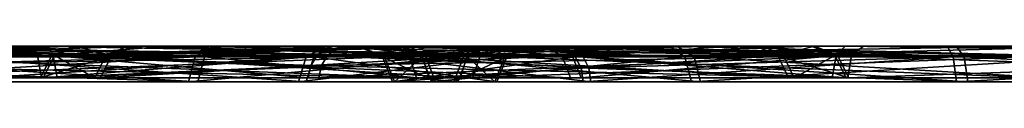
# Model space of a CAD drawing. Header units: millimetres. Extents: x -150 to 150, y -85 to 1149.
# Tile 302 of 656: x -81.4041 to -80.5692, y 1014.37 to 1014.4. Entities that reach past the tile are written whole.
import ezdxf

# ---------------------------------------------------------------- set-up
doc = ezdxf.new("R2010")
doc.units = ezdxf.units.MM
doc.header["$LTSCALE"] = 21.359881
for name, color, linetype in [('3265', 7, 'CONTINUOUS'), ('3266', 7, 'CONTINUOUS'), ('3267', 7, 'CONTINUOUS'), ('3268', 7, 'CONTINUOUS'), ('3269', 7, 'CONTINUOUS'), ('3270', 7, 'CONTINUOUS'), ('3271', 7, 'CONTINUOUS'), ('3272', 7, 'CONTINUOUS'), ('3306', 7, 'CONTINUOUS'), ('3307', 7, 'CONTINUOUS'), ('3308', 7, 'CONTINUOUS'), ('3309', 7, 'CONTINUOUS'), ('3310', 7, 'CONTINUOUS'), ('3311', 7, 'CONTINUOUS'), ('3312', 7, 'CONTINUOUS'), ('3313', 7, 'CONTINUOUS'), ('7900', 7, 'CONTINUOUS'), ('7901', 7, 'CONTINUOUS'), ('7904', 7, 'CONTINUOUS'), ('7905', 7, 'CONTINUOUS'), ('7941', 7, 'CONTINUOUS'), ('7942', 7, 'CONTINUOUS'), ('7945', 7, 'CONTINUOUS'), ('7946', 7, 'CONTINUOUS')]:
    doc.layers.add(name, color=color, linetype=linetype)

msp = doc.modelspace()

# ---------------------------------------------------------------- linework, layer by layer
at = {"layer": '3265', "linetype": 'CONTINUOUS'}
for points in [[(-81.09657, 1014.39121, 204.37121), (-80.93296, 1014.39121, 204.72829), (-81.08791, 1014.37, 204.36974), (-81.09657, 1014.39121, 204.37121)], [(-81.05973, 1014.39121, 203.98017), (-81.09657, 1014.39121, 204.37121), (-81.05149, 1014.37, 203.98323), (-81.05973, 1014.39121, 203.98017)], [(-81.05149, 1014.37, 203.98323), (-81.09657, 1014.39121, 204.37121), (-81.08791, 1014.37, 204.36974), (-81.05149, 1014.37, 203.98323)], [(-80.93296, 1014.39121, 204.72829), (-80.92795, 1014.38148, 204.72414), (-81.08791, 1014.37, 204.36974), (-80.93296, 1014.39121, 204.72829)], [(-80.8323, 1014.39121, 203.65993), (-81.05973, 1014.39121, 203.98017), (-80.82669, 1014.37, 203.6667), (-80.8323, 1014.39121, 203.65993)], [(-80.82669, 1014.37, 203.6667), (-81.05973, 1014.39121, 203.98017), (-81.05149, 1014.37, 203.98323), (-80.82669, 1014.37, 203.6667)], [(-80.47522, 1014.39121, 203.49632), (-80.8323, 1014.39121, 203.65993), (-80.47375, 1014.37, 203.50499), (-80.47522, 1014.39121, 203.49632)], [(-80.47375, 1014.37, 203.50499), (-80.8323, 1014.39121, 203.65993), (-80.82669, 1014.37, 203.6667), (-80.47375, 1014.37, 203.50499)], [(-80.92795, 1014.38148, 204.72414), (-80.92619, 1014.37, 204.72269), (-81.08791, 1014.37, 204.36974), (-80.92795, 1014.38148, 204.72414)]]:
    msp.add_3dface(points, dxfattribs=at)
at = {"layer": '3266', "linetype": 'CONTINUOUS'}
for points in [[(-81.09657, 1014.39121, 204.37121), (-81.05973, 1014.39121, 203.98017), (-81.11752, 1014.4, 204.3746), (-81.09657, 1014.39121, 204.37121)], [(-80.9493, 1014.4, 204.74182), (-81.09657, 1014.39121, 204.37121), (-81.11752, 1014.4, 204.3746), (-80.9493, 1014.4, 204.74182)], [(-81.11752, 1014.4, 204.3746), (-81.05973, 1014.39121, 203.98017), (-81.0801, 1014.4, 203.97409), (-81.11752, 1014.4, 204.3746)], [(-81.09657, 1014.39121, 204.37121), (-80.9493, 1014.4, 204.74182), (-80.94046, 1014.39772, 204.73449), (-81.09657, 1014.39121, 204.37121)], [(-81.0801, 1014.4, 203.97409), (-81.05973, 1014.39121, 203.98017), (-80.84684, 1014.4, 203.64444), (-81.0801, 1014.4, 203.97409)], [(-81.05973, 1014.39121, 203.98017), (-80.8323, 1014.39121, 203.65993), (-80.84684, 1014.4, 203.64444), (-81.05973, 1014.39121, 203.98017)], [(-80.84684, 1014.4, 203.64444), (-80.8323, 1014.39121, 203.65993), (-80.48081, 1014.4, 203.47576), (-80.84684, 1014.4, 203.64444)], [(-80.8323, 1014.39121, 203.65993), (-80.47522, 1014.39121, 203.49632), (-80.48081, 1014.4, 203.47576), (-80.8323, 1014.39121, 203.65993)], [(-80.93296, 1014.39121, 204.72829), (-81.09657, 1014.39121, 204.37121), (-80.94046, 1014.39772, 204.73449), (-80.93296, 1014.39121, 204.72829)]]:
    msp.add_3dface(points, dxfattribs=at)
at = {"layer": '3267', "linetype": 'CONTINUOUS'}
for points in [[(-80.92795, 1014.38148, 204.72414), (-80.93296, 1014.39121, 204.72829), (-80.61273, 1014.39121, 204.95572), (-80.92795, 1014.38148, 204.72414)], [(-80.92619, 1014.37, 204.72269), (-80.92795, 1014.38148, 204.72414), (-80.61273, 1014.39121, 204.95572), (-80.92619, 1014.37, 204.72269)], [(-80.92619, 1014.37, 204.72269), (-80.61273, 1014.39121, 204.95572), (-80.60967, 1014.37, 204.94748), (-80.92619, 1014.37, 204.72269)], [(-80.61273, 1014.39121, 204.95572), (-80.22169, 1014.39121, 204.99257), (-80.60967, 1014.37, 204.94748), (-80.61273, 1014.39121, 204.95572)], [(-80.60967, 1014.37, 204.94748), (-80.22169, 1014.39121, 204.99257), (-80.22315, 1014.37, 204.9839), (-80.60967, 1014.37, 204.94748)]]:
    msp.add_3dface(points, dxfattribs=at)
at = {"layer": '3268', "linetype": 'CONTINUOUS'}
for points in [[(-80.94046, 1014.39772, 204.73449), (-80.9493, 1014.4, 204.74182), (-80.79924, 1014.4, 204.88099), (-80.94046, 1014.39772, 204.73449)], [(-80.93296, 1014.39121, 204.72829), (-80.94046, 1014.39772, 204.73449), (-80.79924, 1014.4, 204.88099), (-80.93296, 1014.39121, 204.72829)], [(-80.61273, 1014.39121, 204.95572), (-80.93296, 1014.39121, 204.72829), (-80.79924, 1014.4, 204.88099), (-80.61273, 1014.39121, 204.95572)], [(-80.61781, 1014.4, 204.97646), (-80.61273, 1014.39121, 204.95572), (-80.79924, 1014.4, 204.88099), (-80.61781, 1014.4, 204.97646)], [(-80.22169, 1014.39121, 204.99257), (-80.61273, 1014.39121, 204.95572), (-80.61781, 1014.4, 204.97646), (-80.22169, 1014.39121, 204.99257)], [(-80.2161, 1014.4, 205.01313), (-80.22169, 1014.39121, 204.99257), (-80.61781, 1014.4, 204.97646), (-80.2161, 1014.4, 205.01313)]]:
    msp.add_3dface(points, dxfattribs=at)
at = {"layer": '3269', "linetype": 'CONTINUOUS'}
for points in [[(-81.37689, 1014.39233, 204.41871), (-81.32624, 1014.39233, 203.88114), (-81.38654, 1014.37325, 204.42034), (-81.37689, 1014.39233, 204.41871)], [(-81.38654, 1014.37325, 204.42034), (-81.32624, 1014.39233, 203.88114), (-81.33541, 1014.37325, 203.87773), (-81.38654, 1014.37325, 204.42034)], [(-81.15951, 1014.37325, 204.91582), (-81.37689, 1014.39233, 204.41871), (-81.38654, 1014.37325, 204.42034), (-81.15951, 1014.37325, 204.91582)], [(-81.15197, 1014.39233, 204.90958), (-81.37689, 1014.39233, 204.41871), (-81.1571, 1014.3837, 204.91383), (-81.15197, 1014.39233, 204.90958)], [(-81.1571, 1014.3837, 204.91383), (-81.37689, 1014.39233, 204.41871), (-81.15951, 1014.37325, 204.91582), (-81.1571, 1014.3837, 204.91383)], [(-81.32624, 1014.39233, 203.88114), (-81.01359, 1014.39233, 203.44092), (-81.33541, 1014.37325, 203.87773), (-81.32624, 1014.39233, 203.88114)], [(-81.33541, 1014.37325, 203.87773), (-81.01359, 1014.39233, 203.44092), (-81.01983, 1014.37325, 203.43338), (-81.33541, 1014.37325, 203.87773)], [(-81.01359, 1014.39233, 203.44092), (-80.52272, 1014.39233, 203.21601), (-81.01983, 1014.37325, 203.43338), (-81.01359, 1014.39233, 203.44092)], [(-81.01983, 1014.37325, 203.43338), (-80.52272, 1014.39233, 203.21601), (-80.52435, 1014.37325, 203.20635), (-81.01983, 1014.37325, 203.43338)]]:
    msp.add_3dface(points, dxfattribs=at)
at = {"layer": '3270', "linetype": 'CONTINUOUS'}
for points in [[(-81.32624, 1014.39233, 203.88114), (-81.37689, 1014.39233, 204.41871), (-81.3577, 1014.4, 204.41204), (-81.32624, 1014.39233, 203.88114)], [(-81.37689, 1014.39233, 204.41871), (-81.15197, 1014.39233, 204.90958), (-81.27917, 1014.4, 204.66921), (-81.37689, 1014.39233, 204.41871)], [(-81.3577, 1014.4, 204.41204), (-81.37689, 1014.39233, 204.41871), (-81.27917, 1014.4, 204.66921), (-81.3577, 1014.4, 204.41204)], [(-81.3065, 1014.4, 203.88556), (-81.32624, 1014.39233, 203.88114), (-81.3577, 1014.4, 204.41204), (-81.3065, 1014.4, 203.88556)], [(-81.01359, 1014.39233, 203.44092), (-81.32624, 1014.39233, 203.88114), (-81.3065, 1014.4, 203.88556), (-81.01359, 1014.39233, 203.44092)], [(-81.00022, 1014.4, 203.45586), (-81.01359, 1014.39233, 203.44092), (-81.3065, 1014.4, 203.88556), (-81.00022, 1014.4, 203.45586)], [(-81.27917, 1014.4, 204.66921), (-81.15197, 1014.39233, 204.90958), (-81.1448, 1014.39802, 204.90365), (-81.27917, 1014.4, 204.66921)], [(-81.13654, 1014.4, 204.89681), (-81.27917, 1014.4, 204.66921), (-81.1448, 1014.39802, 204.90365), (-81.13654, 1014.4, 204.89681)], [(-80.52272, 1014.39233, 203.21601), (-81.01359, 1014.39233, 203.44092), (-81.00022, 1014.4, 203.45586), (-80.52272, 1014.39233, 203.21601)], [(-80.51914, 1014.4, 203.23572), (-80.52272, 1014.39233, 203.21601), (-81.00022, 1014.4, 203.45586), (-80.51914, 1014.4, 203.23572)]]:
    msp.add_3dface(points, dxfattribs=at)
at = {"layer": '3271', "linetype": 'CONTINUOUS'}
for points in [[(-81.15197, 1014.39233, 204.90958), (-81.1571, 1014.3837, 204.91383), (-80.71516, 1014.37325, 205.23141), (-81.15197, 1014.39233, 204.90958)], [(-80.71175, 1014.39233, 205.22223), (-81.15197, 1014.39233, 204.90958), (-80.71516, 1014.37325, 205.23141), (-80.71175, 1014.39233, 205.22223)], [(-80.17255, 1014.37325, 205.28254), (-80.71175, 1014.39233, 205.22223), (-80.71516, 1014.37325, 205.23141), (-80.17255, 1014.37325, 205.28254)], [(-80.17419, 1014.39233, 205.27288), (-80.71175, 1014.39233, 205.22223), (-80.17255, 1014.37325, 205.28254), (-80.17419, 1014.39233, 205.27288)], [(-81.1571, 1014.3837, 204.91383), (-81.15951, 1014.37325, 204.91582), (-80.71516, 1014.37325, 205.23141), (-81.1571, 1014.3837, 204.91383)]]:
    msp.add_3dface(points, dxfattribs=at)
at = {"layer": '3272', "linetype": 'CONTINUOUS'}
for points in [[(-81.13654, 1014.4, 204.89681), (-81.1448, 1014.39802, 204.90365), (-80.71175, 1014.39233, 205.22223), (-81.13654, 1014.4, 204.89681)], [(-81.13654, 1014.4, 204.89681), (-80.71175, 1014.39233, 205.22223), (-80.70415, 1014.4, 205.20368), (-81.13654, 1014.4, 204.89681)], [(-80.71175, 1014.39233, 205.22223), (-80.17419, 1014.39233, 205.27288), (-80.70415, 1014.4, 205.20368), (-80.71175, 1014.39233, 205.22223)], [(-80.70415, 1014.4, 205.20368), (-80.17419, 1014.39233, 205.27288), (-80.17776, 1014.4, 205.25317), (-80.70415, 1014.4, 205.20368)], [(-81.1448, 1014.39802, 204.90365), (-81.15197, 1014.39233, 204.90958), (-80.71175, 1014.39233, 205.22223), (-81.1448, 1014.39802, 204.90365)]]:
    msp.add_3dface(points, dxfattribs=at)
at = {"layer": '3306', "linetype": 'CONTINUOUS'}
for points in [[(-81.09481, 1014.39121, 395.6188), (-81.0632, 1014.39121, 396.01031), (-81.08617, 1014.37, 395.62039), (-81.09481, 1014.39121, 395.6188)], [(-80.92644, 1014.39121, 395.26394), (-81.09481, 1014.39121, 395.6188), (-80.92149, 1014.38148, 395.26816), (-80.92644, 1014.39121, 395.26394)], [(-80.92149, 1014.38148, 395.26816), (-81.09481, 1014.39121, 395.6188), (-80.91975, 1014.37, 395.26964), (-80.92149, 1014.38148, 395.26816)], [(-80.91975, 1014.37, 395.26964), (-81.09481, 1014.39121, 395.6188), (-81.08617, 1014.37, 395.62039), (-80.91975, 1014.37, 395.26964)], [(-81.08617, 1014.37, 395.62039), (-81.0632, 1014.39121, 396.01031), (-81.05492, 1014.37, 396.00736), (-81.08617, 1014.37, 395.62039)], [(-81.0632, 1014.39121, 396.01031), (-80.84006, 1014.39121, 396.33355), (-81.05492, 1014.37, 396.00736), (-81.0632, 1014.39121, 396.01031)], [(-81.05492, 1014.37, 396.00736), (-80.84006, 1014.39121, 396.33355), (-80.83437, 1014.37, 396.32685), (-81.05492, 1014.37, 396.00736)], [(-80.84006, 1014.39121, 396.33355), (-80.4852, 1014.39121, 396.50192), (-80.83437, 1014.37, 396.32685), (-80.84006, 1014.39121, 396.33355)], [(-80.83437, 1014.37, 396.32685), (-80.4852, 1014.39121, 396.50192), (-80.48362, 1014.37, 396.49327), (-80.83437, 1014.37, 396.32685)]]:
    msp.add_3dface(points, dxfattribs=at)
at = {"layer": '3307', "linetype": 'CONTINUOUS'}
for points in [[(-81.0632, 1014.39121, 396.01031), (-81.09481, 1014.39121, 395.6188), (-81.11612, 1014.4, 395.6174), (-81.0632, 1014.39121, 396.01031)], [(-81.08248, 1014.4, 396.01938), (-81.0632, 1014.39121, 396.01031), (-81.11612, 1014.4, 395.6174), (-81.08248, 1014.4, 396.01938)], [(-81.11612, 1014.4, 395.6174), (-81.09481, 1014.39121, 395.6188), (-81.05361, 1014.4, 395.42215), (-81.11612, 1014.4, 395.6174)], [(-81.09481, 1014.39121, 395.6188), (-80.92644, 1014.39121, 395.26394), (-81.05361, 1014.4, 395.42215), (-81.09481, 1014.39121, 395.6188)], [(-80.84006, 1014.39121, 396.33355), (-81.0632, 1014.39121, 396.01031), (-81.08248, 1014.4, 396.01938), (-80.84006, 1014.39121, 396.33355)], [(-80.8528, 1014.4, 396.35056), (-80.84006, 1014.39121, 396.33355), (-81.08248, 1014.4, 396.01938), (-80.8528, 1014.4, 396.35056)], [(-81.05361, 1014.4, 395.42215), (-80.92644, 1014.39121, 395.26394), (-80.93386, 1014.39772, 395.25764), (-81.05361, 1014.4, 395.42215)], [(-80.9426, 1014.4, 395.2502), (-81.05361, 1014.4, 395.42215), (-80.93386, 1014.39772, 395.25764), (-80.9426, 1014.4, 395.2502)], [(-80.4852, 1014.39121, 396.50192), (-80.84006, 1014.39121, 396.33355), (-80.8528, 1014.4, 396.35056), (-80.4852, 1014.39121, 396.50192)], [(-80.48765, 1014.4, 396.52303), (-80.4852, 1014.39121, 396.50192), (-80.8528, 1014.4, 396.35056), (-80.48765, 1014.4, 396.52303)]]:
    msp.add_3dface(points, dxfattribs=at)
at = {"layer": '3308', "linetype": 'CONTINUOUS'}
for points in [[(-80.92644, 1014.39121, 395.26394), (-80.92149, 1014.38148, 395.26816), (-80.60025, 1014.37, 395.04909), (-80.92644, 1014.39121, 395.26394)], [(-80.6032, 1014.39121, 395.04081), (-80.92644, 1014.39121, 395.26394), (-80.60025, 1014.37, 395.04909), (-80.6032, 1014.39121, 395.04081)], [(-80.2117, 1014.39121, 395.00919), (-80.6032, 1014.39121, 395.04081), (-80.21328, 1014.37, 395.01784), (-80.2117, 1014.39121, 395.00919)], [(-80.21328, 1014.37, 395.01784), (-80.6032, 1014.39121, 395.04081), (-80.60025, 1014.37, 395.04909), (-80.21328, 1014.37, 395.01784)], [(-80.92149, 1014.38148, 395.26816), (-80.91975, 1014.37, 395.26964), (-80.60025, 1014.37, 395.04909), (-80.92149, 1014.38148, 395.26816)]]:
    msp.add_3dface(points, dxfattribs=at)
at = {"layer": '3309', "linetype": 'CONTINUOUS'}
for points in [[(-80.9426, 1014.4, 395.2502), (-80.93386, 1014.39772, 395.25764), (-80.6032, 1014.39121, 395.04081), (-80.9426, 1014.4, 395.2502)], [(-80.9426, 1014.4, 395.2502), (-80.6032, 1014.39121, 395.04081), (-80.61018, 1014.4, 395.02078), (-80.9426, 1014.4, 395.2502)], [(-80.6032, 1014.39121, 395.04081), (-80.2117, 1014.39121, 395.00919), (-80.61018, 1014.4, 395.02078), (-80.6032, 1014.39121, 395.04081)], [(-80.61018, 1014.4, 395.02078), (-80.2117, 1014.39121, 395.00919), (-80.20925, 1014.4, 394.98808), (-80.61018, 1014.4, 395.02078)], [(-80.93386, 1014.39772, 395.25764), (-80.92644, 1014.39121, 395.26394), (-80.6032, 1014.39121, 395.04081), (-80.93386, 1014.39772, 395.25764)]]:
    msp.add_3dface(points, dxfattribs=at)
at = {"layer": '3310', "linetype": 'CONTINUOUS'}
for points in [[(-81.14301, 1014.39233, 395.07974), (-81.14808, 1014.3837, 395.07543), (-81.3841, 1014.37325, 395.5658), (-81.14301, 1014.39233, 395.07974)], [(-81.37447, 1014.39233, 395.56756), (-81.14301, 1014.39233, 395.07974), (-81.3841, 1014.37325, 395.5658), (-81.37447, 1014.39233, 395.56756)], [(-81.34023, 1014.37325, 396.10905), (-81.37447, 1014.39233, 395.56756), (-81.3841, 1014.37325, 395.5658), (-81.34023, 1014.37325, 396.10905)], [(-81.331, 1014.39233, 396.10576), (-81.37447, 1014.39233, 395.56756), (-81.34023, 1014.37325, 396.10905), (-81.331, 1014.39233, 396.10576)], [(-81.03061, 1014.37325, 396.55757), (-81.331, 1014.39233, 396.10576), (-81.34023, 1014.37325, 396.10905), (-81.03061, 1014.37325, 396.55757)], [(-81.02426, 1014.39233, 396.55012), (-81.331, 1014.39233, 396.10576), (-81.03061, 1014.37325, 396.55757), (-81.02426, 1014.39233, 396.55012)], [(-80.53821, 1014.37325, 396.7912), (-81.02426, 1014.39233, 396.55012), (-81.03061, 1014.37325, 396.55757), (-80.53821, 1014.37325, 396.7912)], [(-80.53644, 1014.39233, 396.78157), (-81.02426, 1014.39233, 396.55012), (-80.53821, 1014.37325, 396.7912), (-80.53644, 1014.39233, 396.78157)], [(-81.14808, 1014.3837, 395.07543), (-81.15047, 1014.37325, 395.0734), (-81.3841, 1014.37325, 395.5658), (-81.14808, 1014.3837, 395.07543)]]:
    msp.add_3dface(points, dxfattribs=at)
at = {"layer": '3311', "linetype": 'CONTINUOUS'}
for points in [[(-81.37447, 1014.39233, 395.56756), (-81.331, 1014.39233, 396.10576), (-81.35488, 1014.4, 395.57183), (-81.37447, 1014.39233, 395.56756)], [(-81.12775, 1014.4, 395.09272), (-81.37447, 1014.39233, 395.56756), (-81.35488, 1014.4, 395.57183), (-81.12775, 1014.4, 395.09272)], [(-81.37447, 1014.39233, 395.56756), (-81.12775, 1014.4, 395.09272), (-81.13592, 1014.39802, 395.08577), (-81.37447, 1014.39233, 395.56756)], [(-81.35488, 1014.4, 395.57183), (-81.331, 1014.39233, 396.10576), (-81.31221, 1014.4, 396.09882), (-81.35488, 1014.4, 395.57183)], [(-81.331, 1014.39233, 396.10576), (-81.02426, 1014.39233, 396.55012), (-81.01188, 1014.4, 396.53436), (-81.331, 1014.39233, 396.10576)], [(-81.31221, 1014.4, 396.09882), (-81.331, 1014.39233, 396.10576), (-81.01188, 1014.4, 396.53436), (-81.31221, 1014.4, 396.09882)], [(-81.02426, 1014.39233, 396.55012), (-80.53644, 1014.39233, 396.78157), (-80.53552, 1014.4, 396.76137), (-81.02426, 1014.39233, 396.55012)], [(-81.01188, 1014.4, 396.53436), (-81.02426, 1014.39233, 396.55012), (-80.53552, 1014.4, 396.76137), (-81.01188, 1014.4, 396.53436)], [(-81.14301, 1014.39233, 395.07974), (-81.37447, 1014.39233, 395.56756), (-81.13592, 1014.39802, 395.08577), (-81.14301, 1014.39233, 395.07974)]]:
    msp.add_3dface(points, dxfattribs=at)
at = {"layer": '3312', "linetype": 'CONTINUOUS'}
for points in [[(-81.15047, 1014.37325, 395.0734), (-81.14808, 1014.3837, 395.07543), (-80.69865, 1014.39233, 394.773), (-81.15047, 1014.37325, 395.0734)], [(-81.15047, 1014.37325, 395.0734), (-80.69865, 1014.39233, 394.773), (-80.70194, 1014.37325, 394.76378), (-81.15047, 1014.37325, 395.0734)], [(-81.14808, 1014.3837, 395.07543), (-81.14301, 1014.39233, 395.07974), (-80.69865, 1014.39233, 394.773), (-81.14808, 1014.3837, 395.07543)], [(-80.69865, 1014.39233, 394.773), (-80.16046, 1014.39233, 394.72954), (-80.70194, 1014.37325, 394.76378), (-80.69865, 1014.39233, 394.773)], [(-80.70194, 1014.37325, 394.76378), (-80.16046, 1014.39233, 394.72954), (-80.15869, 1014.37325, 394.71991), (-80.70194, 1014.37325, 394.76378)]]:
    msp.add_3dface(points, dxfattribs=at)
at = {"layer": '3313', "linetype": 'CONTINUOUS'}
for points in [[(-81.14301, 1014.39233, 395.07974), (-81.13592, 1014.39802, 395.08577), (-80.92838, 1014.4, 394.91274), (-81.14301, 1014.39233, 395.07974)], [(-80.69865, 1014.39233, 394.773), (-81.14301, 1014.39233, 395.07974), (-80.92838, 1014.4, 394.91274), (-80.69865, 1014.39233, 394.773)], [(-81.13592, 1014.39802, 395.08577), (-81.12775, 1014.4, 395.09272), (-80.92838, 1014.4, 394.91274), (-81.13592, 1014.39802, 395.08577)], [(-80.68875, 1014.4, 394.79075), (-80.69865, 1014.39233, 394.773), (-80.92838, 1014.4, 394.91274), (-80.68875, 1014.4, 394.79075)], [(-80.16046, 1014.39233, 394.72954), (-80.69865, 1014.39233, 394.773), (-80.68875, 1014.4, 394.79075), (-80.16046, 1014.39233, 394.72954)], [(-80.16138, 1014.4, 394.74974), (-80.16046, 1014.39233, 394.72954), (-80.68875, 1014.4, 394.79075), (-80.16138, 1014.4, 394.74974)]]:
    msp.add_3dface(points, dxfattribs=at)
at = {"layer": '7900', "linetype": 'CONTINUOUS'}
for points in [[(-81.60229, 1014.39121, 284.84084), (-81.60346, 1014.38148, 284.84724), (-81.25312, 1014.37, 285.0159), (-81.60229, 1014.39121, 284.84084)], [(-81.24743, 1014.39121, 285.00921), (-81.60229, 1014.39121, 284.84084), (-81.25312, 1014.37, 285.0159), (-81.24743, 1014.39121, 285.00921)], [(-81.48429, 1014.39121, 286.30195), (-81.16105, 1014.39121, 286.07881), (-81.48724, 1014.37, 286.29367), (-81.48429, 1014.39121, 286.30195)], [(-81.48724, 1014.37, 286.29367), (-81.16105, 1014.39121, 286.07881), (-81.16774, 1014.37, 286.07312), (-81.48724, 1014.37, 286.29367)], [(-81.03258, 1014.37, 285.3354), (-81.24743, 1014.39121, 285.00921), (-81.25312, 1014.37, 285.0159), (-81.03258, 1014.37, 285.3354)], [(-81.0243, 1014.39121, 285.33245), (-81.24743, 1014.39121, 285.00921), (-81.03258, 1014.37, 285.3354), (-81.0243, 1014.39121, 285.33245)], [(-81.16105, 1014.39121, 286.07881), (-80.99268, 1014.39121, 285.72395), (-81.16774, 1014.37, 286.07312), (-81.16105, 1014.39121, 286.07881)], [(-81.16774, 1014.37, 286.07312), (-80.99268, 1014.39121, 285.72395), (-81.00132, 1014.37, 285.72237), (-81.16774, 1014.37, 286.07312)], [(-81.00132, 1014.37, 285.72237), (-81.0243, 1014.39121, 285.33245), (-81.03258, 1014.37, 285.3354), (-81.00132, 1014.37, 285.72237)], [(-80.99268, 1014.39121, 285.72395), (-81.0243, 1014.39121, 285.33245), (-81.00132, 1014.37, 285.72237), (-80.99268, 1014.39121, 285.72395)], [(-81.60346, 1014.38148, 284.84724), (-81.60388, 1014.37, 284.84948), (-81.25312, 1014.37, 285.0159), (-81.60346, 1014.38148, 284.84724)]]:
    msp.add_3dface(points, dxfattribs=at)
at = {"layer": '7901', "linetype": 'CONTINUOUS'}
for points in [[(-81.59847, 1014.4, 284.81997), (-81.60054, 1014.39772, 284.83127), (-81.24743, 1014.39121, 285.00921), (-81.59847, 1014.4, 284.81997)], [(-81.59847, 1014.4, 284.81997), (-81.24743, 1014.39121, 285.00921), (-81.23357, 1014.4, 284.99315), (-81.59847, 1014.4, 284.81997)], [(-81.16105, 1014.39121, 286.07881), (-81.48429, 1014.39121, 286.30195), (-81.47485, 1014.4, 286.3211), (-81.16105, 1014.39121, 286.07881)], [(-81.14355, 1014.4, 286.09097), (-81.16105, 1014.39121, 286.07881), (-81.47485, 1014.4, 286.3211), (-81.14355, 1014.4, 286.09097)], [(-81.24743, 1014.39121, 285.00921), (-81.0243, 1014.39121, 285.33245), (-81.23357, 1014.4, 284.99315), (-81.24743, 1014.39121, 285.00921)], [(-81.23357, 1014.4, 284.99315), (-81.0243, 1014.39121, 285.33245), (-81.00479, 1014.4, 285.32401), (-81.23357, 1014.4, 284.99315)], [(-80.99268, 1014.39121, 285.72395), (-81.16105, 1014.39121, 286.07881), (-81.14355, 1014.4, 286.09097), (-80.99268, 1014.39121, 285.72395)], [(-80.97158, 1014.4, 285.72647), (-80.99268, 1014.39121, 285.72395), (-81.14355, 1014.4, 286.09097), (-80.97158, 1014.4, 285.72647)], [(-81.0243, 1014.39121, 285.33245), (-80.99268, 1014.39121, 285.72395), (-80.97158, 1014.4, 285.72647), (-81.0243, 1014.39121, 285.33245)], [(-81.00479, 1014.4, 285.32401), (-81.0243, 1014.39121, 285.33245), (-80.97158, 1014.4, 285.72647), (-81.00479, 1014.4, 285.32401)], [(-81.60054, 1014.39772, 284.83127), (-81.60229, 1014.39121, 284.84084), (-81.24743, 1014.39121, 285.00921), (-81.60054, 1014.39772, 284.83127)]]:
    msp.add_3dface(points, dxfattribs=at)
at = {"layer": '7904', "linetype": 'CONTINUOUS'}
for points in [[(-81.92703, 1014.39233, 286.61322), (-81.92824, 1014.3837, 286.61977), (-81.38555, 1014.37325, 286.57898), (-81.92703, 1014.39233, 286.61322)], [(-81.38884, 1014.39233, 286.56975), (-81.92703, 1014.39233, 286.61322), (-81.38555, 1014.37325, 286.57898), (-81.38884, 1014.39233, 286.56975)], [(-81.54985, 1014.3837, 284.55463), (-81.55105, 1014.39233, 284.56119), (-81.06323, 1014.39233, 284.79264), (-81.54985, 1014.3837, 284.55463)], [(-81.54929, 1014.37325, 284.55155), (-81.54985, 1014.3837, 284.55463), (-81.06323, 1014.39233, 284.79264), (-81.54929, 1014.37325, 284.55155)], [(-81.54929, 1014.37325, 284.55155), (-81.06323, 1014.39233, 284.79264), (-81.05689, 1014.37325, 284.78518), (-81.54929, 1014.37325, 284.55155)], [(-80.94448, 1014.39233, 286.26301), (-81.38884, 1014.39233, 286.56975), (-80.93702, 1014.37325, 286.26936), (-80.94448, 1014.39233, 286.26301)], [(-80.93702, 1014.37325, 286.26936), (-81.38884, 1014.39233, 286.56975), (-81.38555, 1014.37325, 286.57898), (-80.93702, 1014.37325, 286.26936)], [(-81.06323, 1014.39233, 284.79264), (-80.75649, 1014.39233, 285.237), (-81.05689, 1014.37325, 284.78518), (-81.06323, 1014.39233, 284.79264)], [(-81.05689, 1014.37325, 284.78518), (-80.75649, 1014.39233, 285.237), (-80.74727, 1014.37325, 285.23371), (-81.05689, 1014.37325, 284.78518)], [(-80.71303, 1014.39233, 285.77519), (-80.94448, 1014.39233, 286.26301), (-80.7034, 1014.37325, 285.77696), (-80.71303, 1014.39233, 285.77519)], [(-80.7034, 1014.37325, 285.77696), (-80.94448, 1014.39233, 286.26301), (-80.93702, 1014.37325, 286.26936), (-80.7034, 1014.37325, 285.77696)], [(-80.75649, 1014.39233, 285.237), (-80.71303, 1014.39233, 285.77519), (-80.74727, 1014.37325, 285.23371), (-80.75649, 1014.39233, 285.237)], [(-80.74727, 1014.37325, 285.23371), (-80.71303, 1014.39233, 285.77519), (-80.7034, 1014.37325, 285.77696), (-80.74727, 1014.37325, 285.23371)], [(-81.92824, 1014.3837, 286.61977), (-81.9288, 1014.37325, 286.62285), (-81.38555, 1014.37325, 286.57898), (-81.92824, 1014.3837, 286.61977)]]:
    msp.add_3dface(points, dxfattribs=at)
at = {"layer": '7905', "linetype": 'CONTINUOUS'}
for points in [[(-81.92342, 1014.4, 286.59351), (-81.92536, 1014.39802, 286.60406), (-81.38884, 1014.39233, 286.56975), (-81.92342, 1014.4, 286.59351)], [(-81.92342, 1014.4, 286.59351), (-81.38884, 1014.39233, 286.56975), (-81.39494, 1014.4, 286.55066), (-81.92342, 1014.4, 286.59351)], [(-81.55273, 1014.39802, 284.57034), (-81.55466, 1014.4, 284.58089), (-81.29911, 1014.4, 284.66356), (-81.55273, 1014.39802, 284.57034)], [(-81.55105, 1014.39233, 284.56119), (-81.55273, 1014.39802, 284.57034), (-81.29911, 1014.4, 284.66356), (-81.55105, 1014.39233, 284.56119)], [(-81.06323, 1014.39233, 284.79264), (-81.55105, 1014.39233, 284.56119), (-81.29911, 1014.4, 284.66356), (-81.06323, 1014.39233, 284.79264)], [(-81.38884, 1014.39233, 286.56975), (-80.94448, 1014.39233, 286.26301), (-81.39494, 1014.4, 286.55066), (-81.38884, 1014.39233, 286.56975)], [(-81.39494, 1014.4, 286.55066), (-80.94448, 1014.39233, 286.26301), (-80.95989, 1014.4, 286.25021), (-81.39494, 1014.4, 286.55066)], [(-81.07364, 1014.4, 284.81009), (-81.06323, 1014.39233, 284.79264), (-81.29911, 1014.4, 284.66356), (-81.07364, 1014.4, 284.81009)], [(-80.75649, 1014.39233, 285.237), (-81.06323, 1014.39233, 284.79264), (-81.07364, 1014.4, 284.81009), (-80.75649, 1014.39233, 285.237)], [(-80.77445, 1014.4, 285.2463), (-80.75649, 1014.39233, 285.237), (-81.07364, 1014.4, 284.81009), (-80.77445, 1014.4, 285.2463)], [(-80.95989, 1014.4, 286.25021), (-80.94448, 1014.39233, 286.26301), (-80.73287, 1014.4, 285.77234), (-80.95989, 1014.4, 286.25021)], [(-80.94448, 1014.39233, 286.26301), (-80.71303, 1014.39233, 285.77519), (-80.73287, 1014.4, 285.77234), (-80.94448, 1014.39233, 286.26301)], [(-80.71303, 1014.39233, 285.77519), (-80.75649, 1014.39233, 285.237), (-80.77445, 1014.4, 285.2463), (-80.71303, 1014.39233, 285.77519)], [(-80.73287, 1014.4, 285.77234), (-80.71303, 1014.39233, 285.77519), (-80.77445, 1014.4, 285.2463), (-80.73287, 1014.4, 285.77234)], [(-81.92536, 1014.39802, 286.60406), (-81.92703, 1014.39233, 286.61322), (-81.38884, 1014.39233, 286.56975), (-81.92536, 1014.39802, 286.60406)]]:
    msp.add_3dface(points, dxfattribs=at)
at = {"layer": '7941', "linetype": 'CONTINUOUS'}
for points in [[(-81.61375, 1014.37, 315.15226), (-81.61336, 1014.38148, 315.15451), (-81.2552, 1014.39121, 314.99731), (-81.61375, 1014.37, 315.15226)], [(-81.61375, 1014.37, 315.15226), (-81.2552, 1014.39121, 314.99731), (-81.2608, 1014.37, 314.99054), (-81.61375, 1014.37, 315.15226)], [(-81.61336, 1014.38148, 315.15451), (-81.61228, 1014.39121, 315.16092), (-81.2552, 1014.39121, 314.99731), (-81.61336, 1014.38148, 315.15451)], [(-81.1613, 1014.37, 313.93456), (-81.47476, 1014.39121, 313.70152), (-81.47783, 1014.37, 313.70976), (-81.1613, 1014.37, 313.93456)], [(-81.15453, 1014.39121, 313.92895), (-81.47476, 1014.39121, 313.70152), (-81.1613, 1014.37, 313.93456), (-81.15453, 1014.39121, 313.92895)], [(-81.2552, 1014.39121, 314.99731), (-81.02777, 1014.39121, 314.67708), (-81.2608, 1014.37, 314.99054), (-81.2552, 1014.39121, 314.99731)], [(-81.2608, 1014.37, 314.99054), (-81.02777, 1014.39121, 314.67708), (-81.036, 1014.37, 314.67402), (-81.2608, 1014.37, 314.99054)], [(-80.99958, 1014.37, 314.2875), (-81.15453, 1014.39121, 313.92895), (-81.1613, 1014.37, 313.93456), (-80.99958, 1014.37, 314.2875)], [(-80.99092, 1014.39121, 314.28603), (-81.15453, 1014.39121, 313.92895), (-80.99958, 1014.37, 314.2875), (-80.99092, 1014.39121, 314.28603)], [(-81.02777, 1014.39121, 314.67708), (-80.99092, 1014.39121, 314.28603), (-81.036, 1014.37, 314.67402), (-81.02777, 1014.39121, 314.67708)], [(-81.036, 1014.37, 314.67402), (-80.99092, 1014.39121, 314.28603), (-80.99958, 1014.37, 314.2875), (-81.036, 1014.37, 314.67402)]]:
    msp.add_3dface(points, dxfattribs=at)
at = {"layer": '7942', "linetype": 'CONTINUOUS'}
for points in [[(-81.2552, 1014.39121, 314.99731), (-81.61228, 1014.39121, 315.16092), (-81.41317, 1014.4, 315.12146), (-81.2552, 1014.39121, 314.99731)], [(-81.47476, 1014.39121, 313.70152), (-81.15453, 1014.39121, 313.92895), (-81.46723, 1014.4, 313.68169), (-81.47476, 1014.39121, 313.70152)], [(-81.46723, 1014.4, 313.68169), (-81.15453, 1014.39121, 313.92895), (-81.13908, 1014.4, 313.91435), (-81.46723, 1014.4, 313.68169)], [(-81.23978, 1014.4, 315.01208), (-81.2552, 1014.39121, 314.99731), (-81.41317, 1014.4, 315.12146), (-81.23978, 1014.4, 315.01208)], [(-81.02777, 1014.39121, 314.67708), (-81.2552, 1014.39121, 314.99731), (-81.23978, 1014.4, 315.01208), (-81.02777, 1014.39121, 314.67708)], [(-81.00716, 1014.4, 314.68252), (-81.02777, 1014.39121, 314.67708), (-81.23978, 1014.4, 315.01208), (-81.00716, 1014.4, 314.68252)], [(-81.15453, 1014.39121, 313.92895), (-80.99092, 1014.39121, 314.28603), (-80.97023, 1014.4, 314.28118), (-81.15453, 1014.39121, 313.92895)], [(-81.13908, 1014.4, 313.91435), (-81.15453, 1014.39121, 313.92895), (-80.97023, 1014.4, 314.28118), (-81.13908, 1014.4, 313.91435)], [(-80.99092, 1014.39121, 314.28603), (-81.02777, 1014.39121, 314.67708), (-81.00716, 1014.4, 314.68252), (-80.99092, 1014.39121, 314.28603)], [(-80.97023, 1014.4, 314.28118), (-80.99092, 1014.39121, 314.28603), (-81.00716, 1014.4, 314.68252), (-80.97023, 1014.4, 314.28118)]]:
    msp.add_3dface(points, dxfattribs=at)
at = {"layer": '7945', "linetype": 'CONTINUOUS'}
for points in [[(-81.91494, 1014.37325, 313.37471), (-81.91442, 1014.3837, 313.3778), (-81.37574, 1014.39233, 313.43501), (-81.91494, 1014.37325, 313.37471)], [(-81.91494, 1014.37325, 313.37471), (-81.37574, 1014.39233, 313.43501), (-81.37233, 1014.37325, 313.42584), (-81.91494, 1014.37325, 313.37471)], [(-81.91442, 1014.3837, 313.3778), (-81.91331, 1014.39233, 313.38436), (-81.37574, 1014.39233, 313.43501), (-81.91442, 1014.3837, 313.3778)], [(-81.56478, 1014.39233, 315.44124), (-81.56367, 1014.3837, 315.4478), (-81.06766, 1014.37325, 315.22386), (-81.56478, 1014.39233, 315.44124)], [(-81.07391, 1014.39233, 315.21632), (-81.56478, 1014.39233, 315.44124), (-81.06766, 1014.37325, 315.22386), (-81.07391, 1014.39233, 315.21632)], [(-81.37574, 1014.39233, 313.43501), (-80.93552, 1014.39233, 313.74766), (-81.37233, 1014.37325, 313.42584), (-81.37574, 1014.39233, 313.43501)], [(-81.37233, 1014.37325, 313.42584), (-80.93552, 1014.39233, 313.74766), (-80.92798, 1014.37325, 313.74142), (-81.37233, 1014.37325, 313.42584)], [(-80.76126, 1014.39233, 314.7761), (-81.07391, 1014.39233, 315.21632), (-80.75208, 1014.37325, 314.77951), (-80.76126, 1014.39233, 314.7761)], [(-80.75208, 1014.37325, 314.77951), (-81.07391, 1014.39233, 315.21632), (-81.06766, 1014.37325, 315.22386), (-80.75208, 1014.37325, 314.77951)], [(-80.93552, 1014.39233, 313.74766), (-80.71061, 1014.39233, 314.23853), (-80.92798, 1014.37325, 313.74142), (-80.93552, 1014.39233, 313.74766)], [(-80.92798, 1014.37325, 313.74142), (-80.71061, 1014.39233, 314.23853), (-80.70095, 1014.37325, 314.2369), (-80.92798, 1014.37325, 313.74142)], [(-80.71061, 1014.39233, 314.23853), (-80.76126, 1014.39233, 314.7761), (-80.70095, 1014.37325, 314.2369), (-80.71061, 1014.39233, 314.23853)], [(-80.70095, 1014.37325, 314.2369), (-80.76126, 1014.39233, 314.7761), (-80.75208, 1014.37325, 314.77951), (-80.70095, 1014.37325, 314.2369)], [(-81.56367, 1014.3837, 315.4478), (-81.56314, 1014.37325, 315.45089), (-81.06766, 1014.37325, 315.22386), (-81.56367, 1014.3837, 315.4478)]]:
    msp.add_3dface(points, dxfattribs=at)
at = {"layer": '7946', "linetype": 'CONTINUOUS'}
for points in [[(-81.37574, 1014.39233, 313.43501), (-81.91331, 1014.39233, 313.38436), (-81.64154, 1014.4, 313.39439), (-81.37574, 1014.39233, 313.43501)], [(-81.37956, 1014.4, 313.45497), (-81.37574, 1014.39233, 313.43501), (-81.64154, 1014.4, 313.39439), (-81.37956, 1014.4, 313.45497)], [(-81.56813, 1014.4, 315.42149), (-81.56633, 1014.39802, 315.43206), (-81.07391, 1014.39233, 315.21632), (-81.56813, 1014.4, 315.42149)], [(-81.56813, 1014.4, 315.42149), (-81.07391, 1014.39233, 315.21632), (-81.08617, 1014.4, 315.20047), (-81.56813, 1014.4, 315.42149)], [(-80.93552, 1014.39233, 313.74766), (-81.37574, 1014.39233, 313.43501), (-81.37956, 1014.4, 313.45497), (-80.93552, 1014.39233, 313.74766)], [(-80.94922, 1014.4, 313.76254), (-80.93552, 1014.39233, 313.74766), (-81.37956, 1014.4, 313.45497), (-80.94922, 1014.4, 313.76254)], [(-81.07391, 1014.39233, 315.21632), (-80.76126, 1014.39233, 314.7761), (-81.08617, 1014.4, 315.20047), (-81.07391, 1014.39233, 315.21632)], [(-81.08617, 1014.4, 315.20047), (-80.76126, 1014.39233, 314.7761), (-80.78012, 1014.4, 314.76934), (-81.08617, 1014.4, 315.20047)], [(-80.71061, 1014.39233, 314.23853), (-80.93552, 1014.39233, 313.74766), (-80.94922, 1014.4, 313.76254), (-80.71061, 1014.39233, 314.23853)], [(-80.73023, 1014.4, 314.24264), (-80.71061, 1014.39233, 314.23853), (-80.94922, 1014.4, 313.76254), (-80.73023, 1014.4, 314.24264)], [(-80.78012, 1014.4, 314.76934), (-80.76126, 1014.39233, 314.7761), (-80.73023, 1014.4, 314.24264), (-80.78012, 1014.4, 314.76934)], [(-80.76126, 1014.39233, 314.7761), (-80.71061, 1014.39233, 314.23853), (-80.73023, 1014.4, 314.24264), (-80.76126, 1014.39233, 314.7761)], [(-81.56633, 1014.39802, 315.43206), (-81.56478, 1014.39233, 315.44124), (-81.07391, 1014.39233, 315.21632), (-81.56633, 1014.39802, 315.43206)]]:
    msp.add_3dface(points, dxfattribs=at)

doc.saveas('drawing.dxf')
